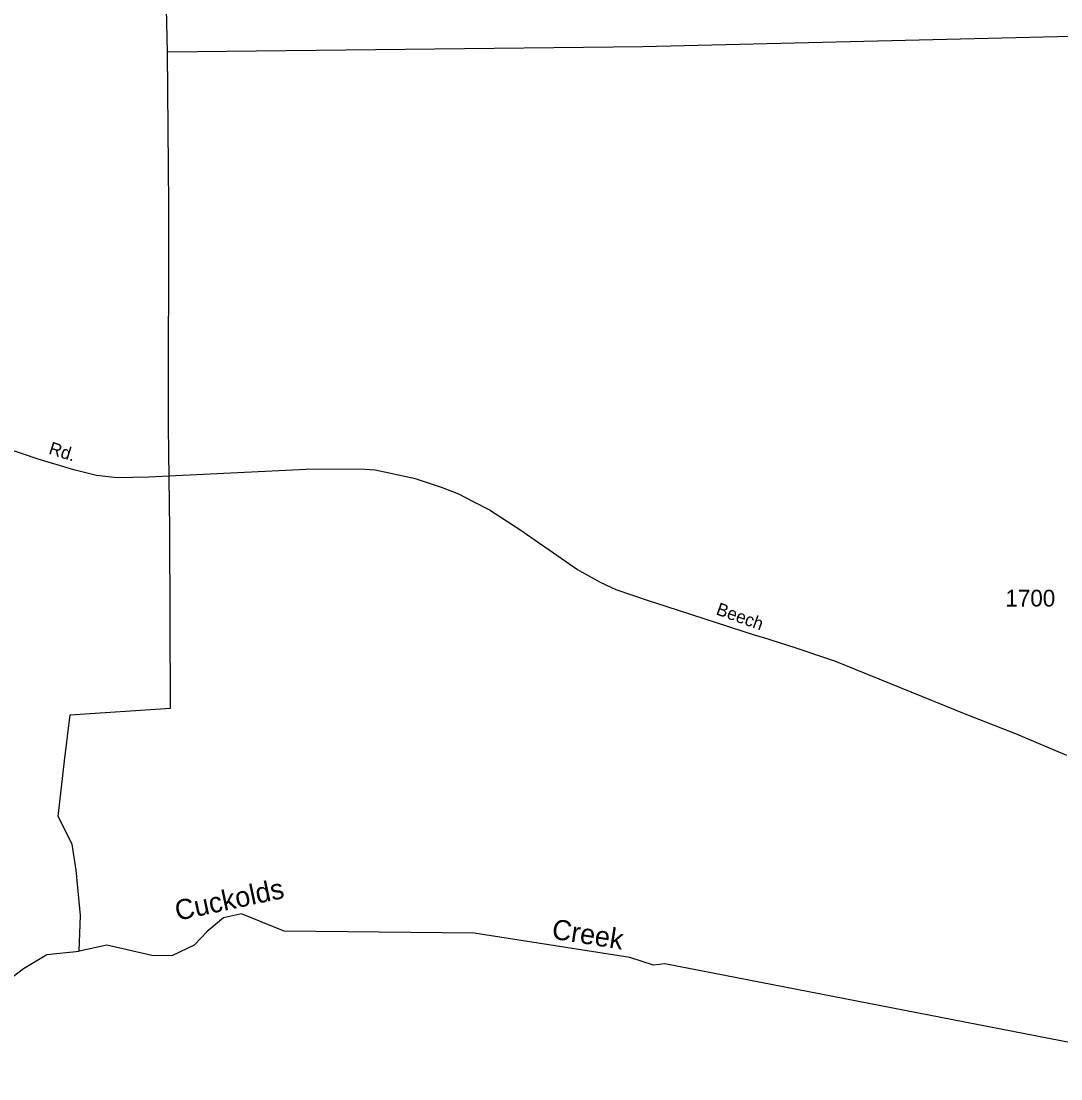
# Model space of a CAD drawing. Extents: x 2532689 to 2764727, y 536648 to 732970.
# Drawn here: x 2701469 to 2709229, y 671218 to 679109 of the extents above; entities that cross this region are included whole.
import ezdxf

# ---------------------------------------------------------------- set-up
doc = ezdxf.new("R2010")
doc.units = 0
for name, color, linetype in [('Exist Hydrographic Creek Single Shore', 7, 'Continuous'), ('Exist Hydrographic Creek Single Shore Label', 7, 'Continuous'), ('Exist Road Secondary Type 51 Attributed', 7, 'Continuous'), ('Exist Road Secondary Type 51 Label', 7, 'Continuous'), ('Exist Road Secondary Type 51 Number Label', 7, 'Continuous')]:
    doc.layers.add(name, color=color, linetype=linetype)

msp = doc.modelspace()

# ---------------------------------------------------------------- linework, layer by layer
at = {"layer": 'Exist Hydrographic Creek Single Shore'}
for p, q in [((2714421.4, 679121.7), (2706109.3, 678916.8)), ((2706109.3, 678916.8), (2702562.3, 678878.2)), ((2710681.5, 671217.6), (2706273.3, 672076.9))]:
    msp.add_line(p, q, dxfattribs=at)
for points in [[(2702562.3, 678878.2), (2702549.3, 679419.5), (2702545.2, 680727.8), (2702789.6, 681155.7), (2703446.4, 682317.3), (2703553.4, 682546.5)], [(2701901.4, 672169.2), (2701912.5, 672435.7), (2701879.4, 672775.8), (2701849.5, 672968.3), (2701744.5, 673174.3), (2701793.5, 673590), (2701835.4, 673933.1), (2702584.4, 673983.2), (2702578.5, 675319.4), (2702568.4, 676084.1), (2702571.3, 677735.8), (2702562.3, 678878.2)], [(2706273.3, 672076.9), (2706188.6, 672066.9), (2706012.5, 672122.2), (2704849.4, 672304.9), (2703431.5, 672319.8), (2703112.4, 672448.1), (2702979.5, 672419.7), (2702856.5, 672316.3), (2702759.5, 672213.8), (2702594.5, 672134.9), (2702444.6, 672138.7), (2702109.5, 672213.8), (2701901.4, 672169.2)], [(2700966.5, 671888.4), (2701125.5, 671832.5), (2701291.6, 671895), (2701487.4, 672040.9), (2701660.4, 672146.4), (2701901.4, 672169.2)]]:
    msp.add_lwpolyline(points, dxfattribs=at)
at = {"layer": 'Exist Road Secondary Type 51 Attributed'}
msp.add_lwpolyline([(2709275.1, 673631), (2708899.3, 673788.8), (2708522.4, 673937.1), (2707541.6, 674334.1), (2707453.2, 674364.3), (2707246.1, 674434.2), (2707013.4, 674508.7), (2706948.9, 674524.3), (2706282.8, 674741.5), (2706150.2, 674783.4), (2705910.5, 674867.2), (2705873.3, 674883.5), (2705791.9, 674920.8), (2705615, 675020.9), (2705408.8, 675163.2), (2705304.7, 675233.3), (2705191.2, 675314.4), (2704957.3, 675465.4), (2704845.4, 675523.4), (2704736.1, 675578.7), (2704614.9, 675628), (2704411.2, 675695.3), (2704111.5, 675758.4), (2704035.4, 675764.5), (2703647.2, 675765.4), (2702420.1, 675707.8), (2702186.1, 675700.6), (2702031.4, 675718.6), (2701862.3, 675761.8), (2701595.9, 675841), (2701354.8, 675922)], dxfattribs=at)

# ---------------------------------------------------------------- texts
at = {"layer": 'Exist Hydrographic Creek Single Shore Label'}
for s, rotation, p in [('Cuckolds', 12.06456, (2702634.1, 672396.2)), ('Creek', 351.07003, (2705423, 672264.6))]:
    msp.add_text(s, height=150, rotation=rotation, dxfattribs=at).set_placement(p)
at = {"layer": 'Exist Road Secondary Type 51 Label'}
for s, rotation, p in [('Rd.', 342.42707, (2701668.5, 675882.5)), ('Beech', 340.1917, (2706649, 674684.6))]:
    msp.add_text(s, height=95, rotation=rotation, dxfattribs=at).set_placement(p)
at = {"layer": 'Exist Road Secondary Type 51 Number Label'}
msp.add_text('1700', height=125, dxfattribs=at).set_placement((2708815.5, 674741.8))

doc.saveas('drawing.dxf')
